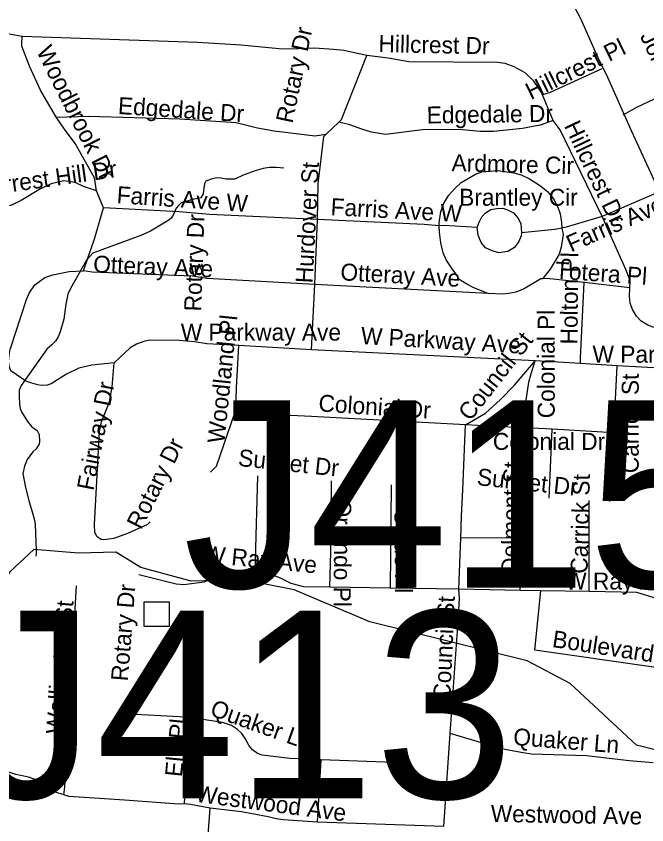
# Model space of a CAD drawing. Extents: x 1662474 to 1856135, y 779280 to 917889.
# Drawn here: x 1695887 to 1699415, y 805937 to 810462 of the extents above; entities that cross this region are included whole.
import ezdxf

# ---------------------------------------------------------------- set-up
doc = ezdxf.new("R2010")
doc.units = 0
for name, color, linetype in [('Exist Hydrographic Misc Water Feature', 7, 'Continuous'), ('Exist Road Non-System Structure Non-Sys Other Attributed CELL', 7, 'Continuous'), ('Exist Road Non-System Structure Non-Sys Other Number Label', 7, 'Continuous'), ('Exist Road Non-System Type 51', 7, 'Continuous'), ('Exist Road Non-System Type 51 Label', 7, 'Continuous'), ('Exist Road Primary US UnDivided 4 Lane Attributed', 7, 'Continuous')]:
    doc.layers.add(name, color=color, linetype=linetype)

msp = doc.modelspace()

# ---------------------------------------------------------------- linework, layer by layer
at = {"layer": 'Exist Hydrographic Misc Water Feature'}
for points in [[(1697385.2, 809612.2), (1697343.2, 809614.7), (1697303.1, 809615.4), (1697269.2, 809609.6), (1697228.9, 809598.1), (1697156.6, 809572.5), (1697110.4, 809549.7), (1697062.4, 809549.8), (1697034.4, 809556.1), (1697008.3, 809556.6), (1696978.3, 809550.7), (1696948.3, 809539), (1696940.1, 809523.6), (1696937.6, 809499.8), (1696933.3, 809467.1), (1696919.2, 809446), (1696907.2, 809442.1), (1696881, 809437.8), (1696810.8, 809417.1), (1696794.5, 809403.5), (1696782.3, 809387.3), (1696776.3, 809375.1), (1696765.9, 809349), (1696753.7, 809331.2), (1696741.5, 809320), (1696638.9, 809258.9), (1696584.5, 809235.4), (1696415.9, 809173.1), (1696315.4, 809136.6), (1696281.1, 809097.1), (1696191.1, 808938.2), (1696176.8, 808906.4), (1696164.2, 808850), (1696153.3, 808766.6), (1696132.3, 808696.4), (1696122, 808667.1), (1696107.7, 808642.7), (1696087.5, 808625.1), (1696059.2, 808599.4), (1695915.9, 808394.7), (1695904.5, 808369.5), (1695903.2, 808335.9), (1695905.6, 808291.6), (1695909.4, 808266), (1695917.3, 808247), (1695950.1, 808193.8), (1695974.3, 808164.5), (1696003.9, 808144.3), (1696015.8, 808120.3), (1696017.3, 808084.1), (1696015.1, 808066.1), (1695998.8, 808040.2), (1695980.7, 808024.1), (1695948.2, 807980.5), (1695933.7, 807944.7), (1695925.2, 807903), (1695939, 807824.7), (1695960.3, 807743.9), (1695978.8, 807682), (1695990.3, 807642.3), (1695992.4, 807617.7), (1695999, 807475.6), (1695999.3, 807468.2), (1695998.2, 807454.3), (1695996.6, 807439.5)], [(1699948, 806232.5), (1699358, 806382.4), (1698986.9, 806728), (1698746, 806854.4), (1697865, 807072.5), (1697442, 807251.8), (1697158.9, 807306.8), (1696866.9, 807299.6), (1696584.9, 807377.5), (1696443.9, 807462.5), (1696234.9, 807456.9), (1695985.9, 807478.3), (1695850.9, 807353), (1695528.9, 806847.5), (1695401.9, 806715.5), (1695175.9, 806634.8), (1695074.8, 806544.9), (1694972.9, 806369.7), (1694451.9, 805917.5)]]:
    msp.add_lwpolyline(points, dxfattribs=at)
at = {"layer": 'Exist Road Non-System Structure Non-Sys Other Attributed CELL'}
msp.add_lwpolyline([(1696603.5, 807185.2), (1696742.5, 807185.2), (1696742.5, 807046.2), (1696603.5, 807046.2)], close=True, dxfattribs=at)
at = {"layer": 'Exist Road Non-System Type 51'}
for p, q in [((1695920.5, 810348.6), (1695839.4, 810362.8)), ((1698890.5, 809877.4), (1698832, 810022.1)), ((1697619.6, 809800.6), (1697691.9, 809869.6)), ((1696374.9, 809389.2), (1696335.8, 809484.9)), ((1699479.8, 809476.7), (1699165.4, 809341)), ((1697572.1, 809323.7), (1696971.1, 809352.8)), ((1697557.5, 808960.9), (1697572.1, 809323.7)), ((1697557.5, 808960.9), (1696954.4, 808994.2)), ((1697540.1, 808595.6), (1697557.5, 808960.9)), ((1698527, 808909.5), (1697557.5, 808960.9)), ((1699321, 808941.8), (1699065.1, 808970.9)), ((1697540.1, 808595.6), (1697133.6, 808618.2)), ((1698790.9, 808532.4), (1697540.1, 808595.6)), ((1699044.4, 808517.7), (1698790.9, 808532.4)), ((1699249.1, 808505.6), (1699044.4, 808517.7)), ((1699230.1, 808131), (1699249.1, 808505.6)), ((1699600.2, 808486.4), (1699249.1, 808505.6)), ((1698385.9, 807810.9), (1698400.8, 808174.9)), ((1698746.4, 808155.9), (1698400.8, 808174.9)), ((1698869.2, 807764.1), (1698885, 808150.8)), ((1699230.1, 808131), (1698885, 808150.8)), ((1699208.1, 807745.8), (1699230.1, 808131)), ((1697224.1, 807350.8), (1697239.1, 807889.4)), ((1697981.1, 807261.2), (1697987.4, 807838.9)), ((1698708.4, 807542.9), (1698710.8, 807784.6)), ((1699092.9, 807241.5), (1699093.6, 807751.8)), ((1698364, 807254.9), (1698375.4, 807540.5)), ((1698708.4, 807542.9), (1698375.4, 807540.5)), ((1698705.8, 807248.4), (1698708.4, 807542.9)), ((1697981.1, 807261.2), (1697640.9, 807266.8)), ((1698364, 807254.9), (1697981.1, 807261.2)), ((1698705.8, 807248.4), (1698364, 807254.9)), ((1698822.9, 807246), (1698705.8, 807248.4)), ((1699092.9, 807241.5), (1698822.9, 807246)), ((1698280.4, 805926.9), (1698315.2, 806447.1)), ((1697573, 805950.5), (1697593.8, 806300.9)), ((1698051.8, 806283), (1697593.8, 806300.9)), ((1696941.5, 805623.2), (1696971.6, 806030.2)), ((1698280.4, 805926.9), (1697573, 805950.5))]:
    msp.add_line(p, q, dxfattribs=at)
for points in [[(1696113.4, 809895.9), (1696081.9, 809945.2), (1696023.9, 810048.9), (1695960.9, 810182.7), (1695919.5, 810294), (1695918.1, 810310.8), (1695920.5, 810348.6)], [(1697358.9, 810279), (1697145.1, 810300.2), (1696901.1, 810315), (1695920.5, 810348.6)], [(1697848.9, 810242.9), (1697720.2, 810270.6), (1697662.5, 810276.4), (1697556.1, 810282.4), (1697421.5, 810278), (1697358.9, 810279)], [(1697691.9, 809869.6), (1697706.4, 809883.5), (1697848.9, 810242.9)], [(1698832, 810022.1), (1698827.9, 810032.4), (1698783.4, 810099.2), (1698734.6, 810144.7), (1698672.4, 810178.8), (1698623.6, 810196.6), (1698579.2, 810202.9), (1698084, 810205.8), (1697968.8, 810226.2), (1697848.9, 810242.9)], [(1699163, 810166.9), (1698875.1, 810035.4), (1698832, 810022.1)], [(1699282.6, 809910.2), (1699364, 809954.4), (1699641.4, 810085.4)], [(1697237.6, 809835.4), (1697117.6, 809865.9), (1696803.4, 809886.4), (1696291.6, 809901.4), (1696113.4, 809895.9)], [(1696335.8, 809484.9), (1696325, 809557.2), (1696217.9, 809749.1), (1696157.8, 809829.4), (1696113.4, 809895.9)], [(1698890.5, 809877.4), (1698818.4, 809851.5), (1698720.1, 809833.4), (1698558, 809817.4), (1698483.8, 809817.6), (1698363.5, 809827.6), (1698159.4, 809825.5), (1697952.8, 809799.8), (1697874.9, 809813.7), (1697820.5, 809829.4), (1697754.6, 809853.4), (1697691.9, 809869.6)], [(1699165.4, 809341), (1698930.6, 809825.2), (1698890.5, 809877.4)], [(1697619.6, 809800.6), (1697560.1, 809791.4), (1697329.6, 809819.4), (1697237.6, 809835.4)], [(1697572.1, 809323.7), (1697576.1, 809523.1), (1697608.1, 809789.2), (1697619.6, 809800.6)], [(1698253.9, 809289), (1698253.2, 809306.4), (1698262.8, 809368.9), (1698280.1, 809415.2), (1698306.9, 809460.4), (1698340.4, 809497.7), (1698377.4, 809531), (1698457.2, 809578), (1698492.1, 809591.7), (1698582.4, 809598.8), (1698671.6, 809585.6), (1698711.5, 809573.8), (1698759.6, 809551.2), (1698815.5, 809516.4), (1698859.6, 809480.6), (1698892.4, 809440.4), (1698916.8, 809394), (1698929.9, 809355.4), (1698937.8, 809307.7), (1698939.9, 809275.9)], [(1696335.8, 809484.9), (1696264.6, 809509.2), (1696216.4, 809530.5), (1696154.4, 809539.7), (1696082.1, 809524.7), (1696022.6, 809495.4), (1695915.2, 809431.2), (1695857.2, 809402.7), (1695814.2, 809396.1), (1695778, 809394.8), (1695712.1, 809409.5), (1695584.6, 809469.9)], [(1696264.6, 809036.2), (1696326.6, 809221.6), (1696374.9, 809389.2)], [(1696971.1, 809352.8), (1696799.2, 809367.8), (1696374.9, 809389.2)], [(1698466.6, 809280.1), (1698477.1, 809310), (1698493.1, 809339.7), (1698513.1, 809361.8), (1698542.5, 809379.4), (1698575.9, 809385.9), (1698609.1, 809387.4), (1698635.6, 809378), (1698669, 809360.7), (1698694.2, 809333.1), (1698710.2, 809301.1), (1698714.1, 809250.4)], [(1698253.9, 809289), (1698169.6, 809295.9), (1697572.1, 809323.7)], [(1699165.4, 809341), (1698964.6, 809280.6), (1698939.9, 809275.9)], [(1699321, 808941.8), (1699322.2, 808977.2), (1699317.9, 808992.7), (1699297.4, 809044.7), (1699165.4, 809341)], [(1698466.6, 809280.1), (1698281.4, 809290.4), (1698253.9, 809289)], [(1698527, 808909.5), (1698448, 808941.2), (1698407.6, 808962), (1698359.1, 808992.2), (1698359.4, 809003.4), (1698329.4, 809043.1), (1698293.1, 809098.8), (1698276.1, 809137.4), (1698262.8, 809194.2), (1698254.9, 809253.1), (1698253.9, 809289)], [(1698714.1, 809250.4), (1698712.9, 809232.1), (1698699.8, 809201.6), (1698675.4, 809166.7), (1698638.4, 809145.4), (1698587.6, 809137), (1698549.1, 809148.1), (1698513.4, 809165.2), (1698489.2, 809195.6), (1698471.9, 809237), (1698466.6, 809280.1)], [(1698939.9, 809275.9), (1698899.8, 809268), (1698714.1, 809250.4)], [(1698939.9, 809275.9), (1698947.2, 809241.2), (1698936.8, 809169.4), (1698924.6, 809130.8), (1698875.4, 809045.4), (1698831.5, 808992.7)], [(1696434.4, 808522.9), (1696311.1, 808508.7), (1696236.8, 808491.9), (1696168.2, 808458.9), (1696083.5, 808405), (1696060.4, 808397.9), (1696028.1, 808395.9), (1696009, 808398.2), (1695969.4, 808410.9), (1695941, 808420), (1695857.8, 808477.2), (1695848.9, 808496.9), (1695844.4, 808529.7), (1695849.4, 808580.1), (1695856.2, 808602.9), (1695944.1, 808876.4), (1695960.4, 808911.9), (1695992.1, 808958.4), (1696047, 808999.2), (1696092.4, 809013.7), (1696182.8, 809032.4), (1696264.6, 809036.2)], [(1696954.4, 808994.2), (1696874.1, 809006.6), (1696312.9, 809029.4), (1696264.6, 809036.2)], [(1698831.5, 808992.7), (1698822.4, 808992.2), (1698725.1, 808934.4), (1698682.4, 808917.6), (1698643, 808909.5), (1698608.6, 808906.1), (1698527, 808909.5)], [(1699065.1, 808970.9), (1698855.9, 808994.5), (1698831.5, 808992.7)], [(1699044.4, 808517.7), (1699043.6, 808549.4), (1699065.1, 808970.9)], [(1699501.2, 808712.9), (1699450.1, 808721.6), (1699420.8, 808732.6), (1699383.6, 808755.9), (1699357.5, 808782.8), (1699334.9, 808819.8), (1699322.2, 808855.2), (1699318.4, 808892.4), (1699321, 808941.8)], [(1696885.1, 808638.9), (1696799.8, 808647.9), (1696639.1, 808649.1), (1696606.9, 808643.6), (1696560.1, 808627.4), (1696524.6, 808606.1), (1696434.4, 808522.9)], [(1697133.6, 808618.2), (1696954.4, 808628.4), (1696885.1, 808638.9)], [(1697110.8, 808241.8), (1697116.4, 808258.6), (1697120, 808382.2), (1697133.6, 808618.2)], [(1696637, 807631.9), (1696622.6, 807617.9), (1696510.5, 807567.2), (1696433.9, 807538.9), (1696377.5, 807531.6), (1696362.2, 807533.9), (1696339.9, 807548.4), (1696327.4, 807572.2), (1696325.8, 807617.9), (1696353.1, 808137.9), (1696365.1, 808191.7), (1696409.8, 808304), (1696423.6, 808387.2), (1696434.4, 808522.9)], [(1698400.8, 808174.9), (1698513.1, 808241.2), (1698597.1, 808316.1), (1698675.6, 808397.2), (1698790.9, 808532.4)], [(1698746.4, 808155.9), (1698739.4, 808236.9), (1698740.9, 808312.9), (1698755.6, 808413.4), (1698768.2, 808462.5), (1698790.9, 808532.4)], [(1696974.9, 807910.4), (1697007.4, 807943.7), (1697110.8, 808241.8)], [(1698400.8, 808174.9), (1697540.1, 808222.1), (1697110.8, 808241.8)], [(1698885, 808150.8), (1698771.4, 808157), (1698746.4, 808155.9)], [(1697640.9, 807266.8), (1697646.5, 807462), (1697652, 807861.8)], [(1698375.4, 807540.5), (1698378.5, 807665.9), (1698385.9, 807810.9)], [(1697224.1, 807350.8), (1697148.6, 807354.4), (1697080.9, 807348.4), (1697021.9, 807332.6), (1696938.9, 807295.1), (1696824.4, 807279.9), (1696782.4, 807282.5), (1696573.8, 807335.8)], [(1697640.9, 807266.8), (1697496.1, 807269.1), (1697481.6, 807271.5), (1697425.8, 807287.8), (1697365.9, 807316.9), (1697331.5, 807330), (1697279.9, 807342.4), (1697224.1, 807350.8)], [(1696153.4, 806104), (1696158.4, 806149.7), (1696225.2, 807273.9)], [(1698315.2, 806447.1), (1698362.1, 807100.1), (1698367.1, 807207.2), (1698364, 807254.9)], [(1699503.4, 806813.5), (1699453.2, 806818.8), (1698789.5, 806914.5), (1698822.9, 807246)], [(1699523.1, 807185.9), (1699359, 807237.1), (1699092.9, 807241.5)], [(1696851.5, 806535.8), (1696798.4, 806540.8), (1696521.6, 806556)], [(1696153.4, 806104), (1696107.4, 806118.8), (1696044.4, 806162.6), (1695992.6, 806189.4), (1695955.9, 806202.8), (1695884.4, 806219), (1695785.9, 806250.2), (1695635.5, 806321.9), (1695611.4, 806341.6), (1695591.6, 806365.7), (1695548.1, 806446.6), (1695500.6, 806522.9), (1695485.4, 806536), (1695467, 806543.9), (1695440.2, 806545), (1695388.2, 806528.9), (1695328.4, 806504.9), (1695271.4, 806475.4), (1695227.1, 806445.5), (1695177, 806404.9), (1695136, 806364.7), (1695105.1, 806326.4)], [(1696829.6, 806053.4), (1696853.4, 806512.2), (1696851.5, 806535.8)], [(1697593.8, 806300.9), (1697418.6, 806308), (1697262.8, 806325.6), (1697237, 806336.4), (1697208.9, 806356.5), (1697190.9, 806378), (1697168.2, 806420), (1697148.6, 806446.9), (1697124.6, 806469.9), (1697091.1, 806491.7), (1697041, 806509), (1696883.2, 806533.7), (1696851.5, 806535.8)], [(1699451.1, 806284.4), (1699316.5, 806294.9), (1699078.1, 806322.4), (1698770.9, 806332.9), (1698722.9, 806338.9), (1698629.9, 806355.5), (1698561.1, 806371.8), (1698466.1, 806403.5), (1698315.2, 806447.1)], [(1696494, 806075.4), (1696183, 806095.9), (1696153.4, 806104)], [(1696829.6, 806053.4), (1696796.9, 806052.9), (1696494, 806075.4)], [(1696971.6, 806030.2), (1696862, 806050.5), (1696829.6, 806053.4)], [(1697573, 805950.5), (1697381.4, 805964.9), (1697342.5, 805970.2), (1697297.6, 805981.2), (1697146.8, 806008.8), (1696971.6, 806030.2)]]:
    msp.add_lwpolyline(points, dxfattribs=at)
at = {"layer": 'Exist Road Primary US UnDivided 4 Lane Attributed'}
msp.add_lwpolyline([(1700383.8, 807938), (1700228.8, 808172), (1700044.4, 808445.2), (1699963.2, 808556.2), (1699910.3, 808637.1), (1699852.5, 808723), (1699801.2, 808810.5), (1699755.6, 808906.8), (1699687.5, 809053.8), (1699579.9, 809283.2), (1699468.8, 809516.1), (1699328.9, 809820.8), (1699196.2, 810118.2), (1699142.5, 810229.3), (1699045.6, 810448), (1698961, 810612.1)], dxfattribs=at)

# ---------------------------------------------------------------- texts
at = {"layer": 'Exist Road Non-System Structure Non-Sys Other Number Label'}
for s, p in [('J415', (1696820.3, 807263)), ('J413', (1695629.2, 806084.9))]:
    msp.add_text(s, height=1049.86, dxfattribs=at).set_placement(p)
at = {"layer": 'Exist Road Non-System Type 51 Label'}
for s, rotation, p in [('Rotary Dr', 77.9642, (1697432, 809858.4)), ('Hillcrest Dr', 358.8073, (1697913.4, 810261.3)), ('Johnson St', 295.3333, (1699374.6, 810350.6)), ('Woodbrook Dr', 296.5518, (1695997.5, 810267.5)), ('Hillcrest Pl', 26.0299, (1698766.6, 809991.8)), ('Edgedale Dr', 356.246, (1696454.4, 809915.1)), ('Edgedale Dr', 0.7944, (1698184.3, 809861.2)), ('Hillcrest Dr', 295.4117, (1698950.4, 809849.3)), ('Ardmore Cir', 358.6046, (1698322.1, 809594.9)), ('Forrest Hill Dr', 8.1083, (1695679.4, 809451.7)), ('Hurdover St', 86.9077, (1697544.8, 808965.8)), ('Farris Ave W', 356.1198, (1696447.3, 809416.2)), ('Farris Ave W', 23.8724, (1698991.5, 809139.8)), ('Farris Ave W', 356.9098, (1697644.5, 809349.1)), ('Rotary Dr', 87.9779, (1696921.5, 808808.8)), ('Holton Pl', 89.4382, (1699026.9, 808624.6)), ('Otteray Ave', 357.5978, (1696316.5, 809028.1)), ('Totera Pl', 356.1433, (1698899.4, 808993.8)), ('Otteray Ave', 356.788, (1697699, 808984.6)), ('Woodland Pl', 84.126, (1697051.3, 808068.5)), ('Colonial Pl', 90, (1698899.9, 808211.8)), ('W Parkway Ave', 356.5505, (1697813.3, 808627.8)), ('Council St', 51.9538, (1698427.4, 808191.3)), ('Carrick St', 90, (1699370.1, 807904.2)), ('Fairway Dr', 78.8386, (1696319.1, 807803)), ('Colonial Dr', 356.1799, (1697576.1, 808250.6)), ('Rotary Dr', 63.3511, (1696586, 807584.1)), ('Sunset Dr', 353.8513, (1697125.5, 807945.6)), ('Delmont St', 88.6875, (1698694.7, 807339.8)), ('Sunset Dr', 353.8513, (1698461.4, 807838)), ('Carrick St', 88.5739, (1699083.3, 807340.8)), ('Orlando Pl', 269.6712, (1697666.9, 807756.9)), ('Clyde Pl', 270.4867, (1698002.7, 807705.3)), ('W Ray Ave', 354.3486, (1696933.1, 807405.9)), ('Rotary Dr', 85.4796, (1696511.9, 806737.9)), ('Wellington St', 85.4039, (1696148.2, 806441.8)), ('Council St', 87.4553, (1698315.6, 806635.7)), ('Boulevard St', 351.2901, (1698881.9, 806932.1)), ('Quaker Ln', 340.3315, (1696966, 806550.5)), ('Elk Pl', 84.4008, (1696813.6, 806201.8)), ('Quaker Ln', 355.4561, (1698665.3, 806383.6)), ('Westwood Ave', 352.4999, (1696886.7, 806065.9)), ('Westwood Ave', 358.9619, (1698541.4, 805953.2))]:
    msp.add_text(s, height=95, rotation=rotation, dxfattribs=at).set_placement(p)
for s, p in [('Brantley Cir', (1698365.5, 809401.2)), ('W Parkway Ave', (1696807.9, 808646.5)), ('W Parkway Ave', (1699111.6, 808522.7)), ('Colonial Dr', (1698553.9, 808034.9)), ('W Ray Ave', (1698958.6, 807253.4))]:
    msp.add_text(s, height=95, dxfattribs=at).set_placement(p)

doc.saveas('drawing.dxf')
